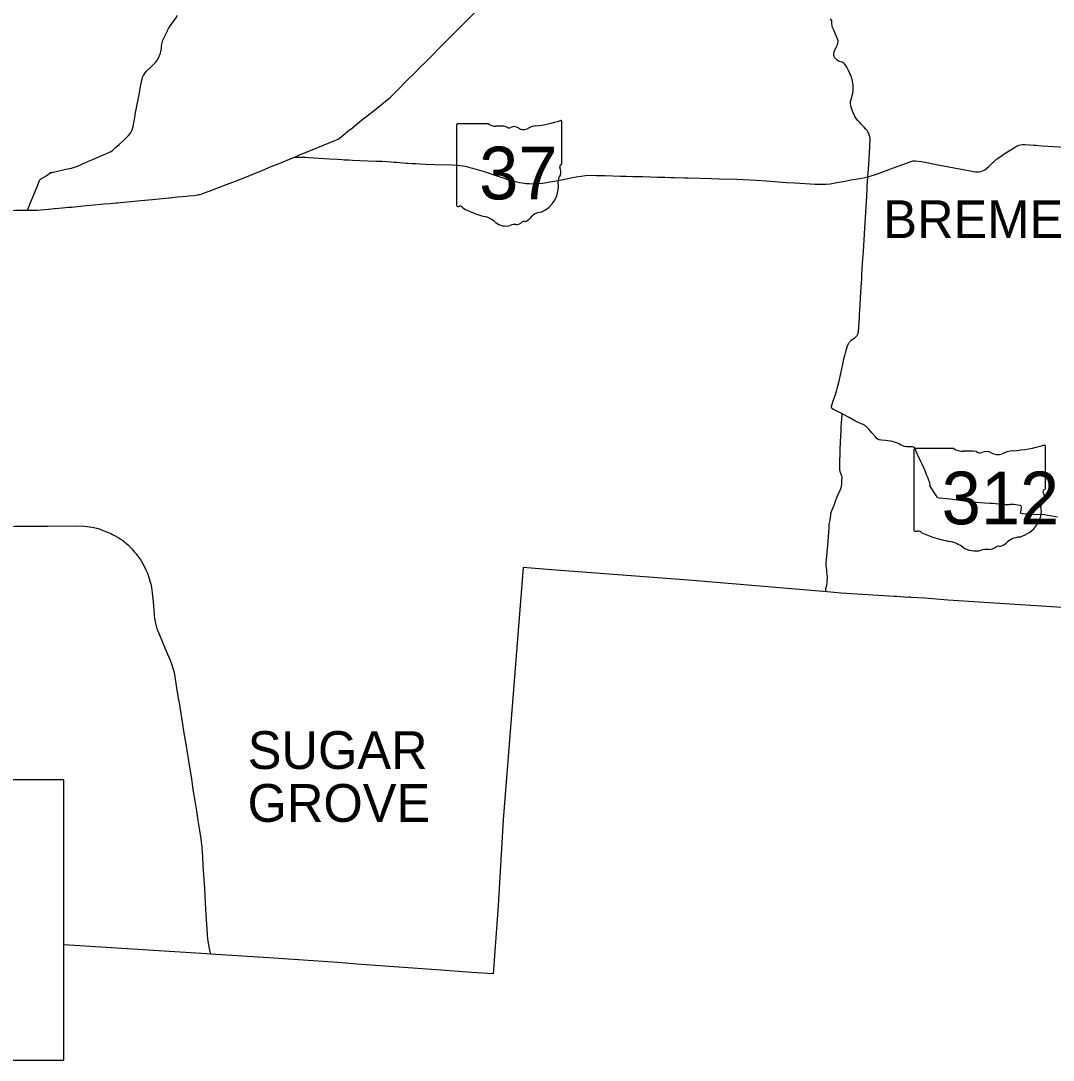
# Model space of a CAD drawing. Extents: x 1761803 to 2441803, y 509895 to 949895.
# Drawn here: x 1944652 to 1999264, y 674149 to 729125 of the extents above; entities that cross this region are included whole.
import ezdxf

# ---------------------------------------------------------------- set-up
doc = ezdxf.new("R2010")
doc.units = 0
for name, color, linetype in [('GM_X_County', 7, 'Continuous'), ('GM_X_County_Road', 7, 'Continuous'), ('GM_X_Minor_Lake', 7, 'Continuous'), ('GM_X_Minor_River_Text', 7, 'Continuous'), ('GM_X_State_Location', 7, 'Continuous'), ('GM_X_Township_Road', 7, 'Continuous')]:
    doc.layers.add(name, color=color, linetype=linetype)

msp = doc.modelspace()

# ---------------------------------------------------------------- linework, layer by layer
at = {"layer": 'GM_X_County'}
msp.add_lwpolyline([(2003838, 697823), (1993696, 698487), (1992480, 698590), (1991739, 698622), (1991698, 698635), (1991651, 698639), (1991604, 698637), (1991520, 698630), (1990991, 698668), (1990886, 698677), (1990848, 698680), (1988049, 698857), (1987315, 698915), (1979977, 699547), (1972731, 700094), (1971220, 700203), (1970169, 686856), (1969898, 682312), (1969644, 678709), (1968500, 678783), (1966870, 678916), (1962433, 679233), (1961416, 679310), (1957764, 679571), (1954688, 679764), (1954474, 679781), (1946931, 680251)], dxfattribs=at)
at = {"layer": 'GM_X_Minor_Lake'}
for points in [[(1952547, 728844), (1952561, 728866), (1952732, 729096), (1952896, 729323), (1952944, 729407)], [(1988967, 723811), (1988936, 723844), (1988860, 723936), (1988795, 724036), (1988744, 724118), (1988661, 724313), (1988629, 724400), (1988580, 724563), (1988556, 724650), (1988548, 724750), (1988549, 724823), (1988559, 724914), (1988588, 725014), (1988636, 725171), (1988666, 725298), (1988689, 725498), (1988680, 725712), (1988650, 725929), (1988613, 726090), (1988592, 726150), (1988523, 726309), (1988443, 726489), (1988354, 726679), (1988298, 726768), (1988227, 726851), (1988189, 726886), (1988153, 726910), (1988107, 726931), (1987948, 726980), (1987888, 727006), (1987838, 727040), (1987764, 727107), (1987721, 727166), (1987681, 727244), (1987665, 727291), (1987654, 727345), (1987655, 727416), (1987671, 727489), (1987695, 727543), (1987721, 727592), (1987784, 727714), (1987847, 727861), (1987871, 727938), (1987885, 728008), (1987882, 728057), (1987872, 728110), (1987856, 728163), (1987752, 728415), (1987656, 728630), (1987594, 728776), (1987570, 728837), (1987563, 728888), (1987562, 728960), (1987560, 729056), (1987546, 729115), (1987490, 729227)], [(1952060, 727518), (1952069, 727572), (1952087, 727683), (1952097, 727777), (1952118, 727890), (1952132, 727955), (1952150, 728030), (1952171, 728103), (1952230, 728243), (1952412, 728595), (1952420, 728612)], [(1952420, 728612), (1952466, 728709), (1952547, 728844)], [(1951471, 726623), (1951599, 726743), (1951771, 726921), (1951825, 726983), (1951878, 727058), (1951908, 727104), (1951938, 727148), (1951994, 727281), (1952042, 727419), (1952060, 727518)], [(1950741, 724341), (1950917, 725220), (1951001, 725740), (1951067, 726059), (1951086, 726123), (1951116, 726193), (1951139, 726239), (1951174, 726292), (1951227, 726373), (1951301, 726456), (1951447, 726601), (1951471, 726623)], [(1946231, 721099), (1946268, 721101), (1946305, 721106), (1946449, 721136), (1947036, 721281), (1947341, 721339), (1947500, 721380), (1947644, 721434), (1947885, 721544), (1948242, 721693), (1948505, 721806), (1948932, 721993), (1949149, 722085), (1949312, 722154), (1949382, 722188), (1949435, 722215), (1949526, 722291), (1949656, 722415), (1949852, 722589), (1950116, 722826), (1950211, 722916), (1950348, 723053), (1950450, 723182), (1950501, 723282), (1950536, 723360), (1950590, 723543), (1950658, 723919), (1950700, 724136)], [(1950700, 724136), (1950726, 724271), (1950741, 724341)], [(1989462, 720880), (1989504, 721533), (1989557, 722463), (1989569, 722608), (1989576, 722756), (1989578, 722831), (1989576, 722908), (1989562, 722987), (1989534, 723090), (1989514, 723144), (1989487, 723207), (1989460, 723255), (1989415, 723322), (1989340, 723419), (1989270, 723496), (1989097, 723664), (1989010, 723764), (1988967, 723811)], [(1990760, 721328), (1991054, 721437), (1991648, 721653), (1991795, 721701), (1991861, 721714), (1991958, 721718), (1992303, 721679), (1992578, 721627), (1993008, 721548), (1993262, 721496), (1993742, 721404), (1994778, 721200), (1995041, 721153), (1995146, 721138), (1995230, 721136), (1995323, 721140), (1995430, 721156), (1995520, 721188), (1995639, 721238), (1995759, 721330), (1995876, 721439), (1996046, 721609), (1996116, 721666), (1996242, 721785), (1996327, 721854), (1996556, 722004), (1996677, 722082), (1996934, 722245), (1997075, 722334), (1997171, 722392), (1997318, 722486), (1997424, 722524), (1997470, 722542), (1997622, 722575), (1997764, 722577), (1998012, 722568), (1998218, 722543), (1998348, 722539), (1998686, 722514), (2000176, 722419)], [(1959143, 721913), (1959166, 721913), (1959219, 721915), (1959273, 721917), (1959320, 721918), (1959374, 721918), (1959438, 721917), (1959494, 721915), (1959531, 721914), (1959567, 721913), (1959579, 721914), (1959584, 721914), (1959597, 721918), (1959608, 721922), (1959610, 721922), (1959643, 721915), (1959692, 721909), (1959700, 721909)], [(1959700, 721909), (1959872, 721898), (1960134, 721882), (1960985, 721828)], [(1960985, 721828), (1961407, 721801), (1961657, 721785), (1961767, 721779)], [(1961767, 721779), (1962012, 721766)], [(1962012, 721766), (1962197, 721757), (1962574, 721743), (1963432, 721709), (1963541, 721705), (1963770, 721694), (1964016, 721679), (1964245, 721662), (1964400, 721650), (1964527, 721640), (1965046, 721601), (1965117, 721597), (1965358, 721582), (1965538, 721572), (1965800, 721561), (1966062, 721550), (1966554, 721533), (1967469, 721504), (1967752, 721491), (1968034, 721451), (1968238, 721413), (1968335, 721391), (1968538, 721339), (1969157, 721146), (1969879, 720909), (1970550, 720691), (1970661, 720661), (1970829, 720619), (1971018, 720577), (1971178, 720552), (1971384, 720526), (1971563, 720514), (1971851, 720510), (1972039, 720516), (1972253, 720538), (1972453, 720570), (1972633, 720601), (1972778, 720631), (1973342, 720733), (1973749, 720813), (1974024, 720864), (1974293, 720910), (1974530, 720944), (1974797, 720957), (1975113, 720950), (1975542, 720934), (1976376, 720911), (1976676, 720901), (1977029, 720897), (1977281, 720891), (1977541, 720881), (1977961, 720877), (1978358, 720861), (1978723, 720851), (1979030, 720836), (1979211, 720832), (1979766, 720822), (1979953, 720812), (1980585, 720802), (1981190, 720784), (1981601, 720764), (1982524, 720748), (1983553, 720692), (1984097, 720657), (1984527, 720624), (1985164, 720576), (1985604, 720547), (1986671, 720487), (1986961, 720482), (1987249, 720489), (1987464, 720504), (1987818, 720564), (1988154, 720630), (1988331, 720667), (1988570, 720706), (1989142, 720806), (1989462, 720880)], [(1989462, 720880), (1989855, 720995), (1990590, 721265), (1990760, 721328)], [(1945012, 719109), (1945176, 719557), (1945375, 720003), (1945527, 720391), (1945608, 720590), (1945644, 720678), (1945646, 720683), (1945661, 720707), (1945697, 720747), (1945745, 720787), (1945862, 720855)], [(1945862, 720855), (1945986, 720927), (1946120, 721014), (1946200, 721075), (1946231, 721099)], [(1989424, 720307), (1989424, 720308), (1989449, 720639), (1989462, 720880)], [(1989223, 716922), (1989259, 717539), (1989300, 718160), (1989399, 719833), (1989422, 720255)], [(1989422, 720255), (1989424, 720307)], [(1989200, 716558), (1989222, 716902), (1989223, 716922)], [(1989148, 715725), (1989182, 716270), (1989200, 716558)], [(1989107, 715048), (1989132, 715451), (1989144, 715666), (1989148, 715725)], [(1989010, 713469), (1989017, 713581), (1989049, 714099), (1989091, 714787), (1989094, 714839)], [(1989094, 714839), (1989100, 714939), (1989107, 715048)], [(1988103, 708327), (1988100, 708332), (1988096, 708338), (1988088, 708344), (1988077, 708352), (1988050, 708367), (1987924, 708433), (1987821, 708484), (1987675, 708553), (1987626, 708577), (1987607, 708589), (1987587, 708605), (1987571, 708620), (1987559, 708637), (1987549, 708654), (1987543, 708667), (1987539, 708680), (1987536, 708692), (1987535, 708707), (1987535, 708718), (1987535, 708732), (1987537, 708746), (1987541, 708762), (1987545, 708777), (1987550, 708795), (1987564, 708843), (1987627, 709030), (1987723, 709309), (1987798, 709543), (1987841, 709684), (1987894, 709874), (1987927, 710001), (1987963, 710161), (1988029, 710466), (1988130, 710964), (1988206, 711317), (1988233, 711429), (1988268, 711556), (1988330, 711760), (1988371, 711885), (1988398, 711962), (1988417, 712008), (1988439, 712053), (1988463, 712096), (1988481, 712124), (1988500, 712151), (1988522, 712176), (1988545, 712200), (1988582, 712232), (1988634, 712272), (1988780, 712379), (1988818, 712410), (1988853, 712442), (1988865, 712455), (1988876, 712466), (1988896, 712492), (1988913, 712519), (1988920, 712534), (1988927, 712548), (1988939, 712579), (1988947, 712610), (1988951, 712626), (1988954, 712642), (1988961, 712690), (1988970, 712788), (1988974, 712838), (1988980, 712935), (1988993, 713171), (1989010, 713469)], [(1987315, 698915), (1987269, 698938), (1987241, 698965), (1987230, 698990), (1987228, 699014), (1987230, 699049), (1987241, 699106), (1987288, 699280), (1987305, 699419), (1987312, 699529), (1987319, 699638), (1987317, 699726), (1987308, 699830), (1987294, 699958), (1987281, 700094), (1987255, 700303), (1987252, 700367), (1987260, 700469), (1987277, 700619), (1987297, 700805), (1987315, 701011), (1987327, 701199), (1987344, 701369), (1987358, 701600), (1987374, 701853), (1987394, 702079), (1987404, 702325), (1987418, 702479), (1987446, 702627), (1987468, 702734), (1987481, 702847), (1987493, 702969), (1987508, 703058), (1987541, 703163), (1987570, 703257), (1987641, 703418), (1987692, 703564), (1987787, 703826), (1987814, 703892), (1987854, 703995), (1987913, 704123), (1987973, 704251), (1988023, 704390), (1988062, 704514), (1988082, 704594), (1988087, 704656), (1988088, 704761), (1988095, 704983), (1988095, 705012), (1988087, 705046), (1988067, 705099), (1988016, 705235), (1987994, 705309), (1987983, 705359), (1987976, 705405), (1987971, 705511), (1987975, 705712), (1987974, 705888), (1987989, 706159), (1987991, 706415), (1988009, 706849), (1988047, 707438), (1988056, 707599), (1988062, 707884), (1988074, 708032), (1988085, 708096), (1988097, 708211), (1988106, 708282), (1988107, 708312), (1988103, 708327)], [(1994786, 703690), (1994579, 703714), (1993932, 703801), (1993655, 703835), (1993255, 703880), (1993148, 703899), (1993071, 704012), (1993000, 704129), (1992882, 704319), (1992806, 704417), (1992763, 704494), (1992748, 704569), (1992738, 704656), (1992712, 704741), (1992684, 704815), (1992641, 704938), (1992584, 705078), (1992484, 705328), (1992408, 705523), (1992317, 705703), (1992247, 705858), (1992085, 706191), (1992022, 706348), (1991989, 706423), (1991937, 706518), (1991898, 706554), (1991870, 706571), (1991829, 706583), (1991748, 706587), (1991524, 706599), (1991403, 706610), (1991340, 706625), (1991255, 706665), (1991178, 706705), (1991112, 706743), (1991029, 706782), (1990873, 706840), (1990749, 706873), (1990669, 706887), (1990512, 706911), (1990399, 706926), (1990172, 706950), (1990063, 706967), (1990034, 706975), (1990005, 706986), (1989970, 707006), (1989938, 707033), (1989857, 707127), (1989668, 707330), (1989502, 707525), (1989408, 707627), (1989354, 707681), (1989320, 707710), (1989287, 707732), (1989241, 707754), (1989117, 707803), (1989026, 707839), (1988940, 707880), (1988775, 707967), (1988475, 708138), (1988139, 708318), (1988120, 708324), (1988103, 708327)], [(1999492, 702879), (1999090, 702945), (1998961, 702965), (1998816, 702988), (1998142, 703016), (1997648, 703046), (1997584, 703059), (1997536, 703085), (1997554, 703158), (1997572, 703241), (1997587, 703396), (1997584, 703428), (1997554, 703465), (1997510, 703488), (1997163, 703541), (1997034, 703543), (1996972, 703537), (1996936, 703522), (1996867, 703519), (1996691, 703530), (1996361, 703557), (1996057, 703587), (1995917, 703597), (1995642, 703616), (1994985, 703667), (1994786, 703690)]]:
    msp.add_lwpolyline(points, dxfattribs=at)
at = {"layer": 'GM_X_Minor_River_Text'}
for points in [[(1959288, 721983), (1959426, 722049), (1959629, 722126), (1960360, 722418), (1960962, 722667), (1961267, 722792), (1961434, 722868), (1961497, 722908), (1961702, 723073), (1962046, 723354), (1962107, 723390), (1962683, 723861), (1963426, 724457), (1963835, 724784), (1964210, 725085), (1964597, 725471), (1965041, 725926), (1965527, 726412), (1965768, 726660), (1966075, 726958), (1967156, 728048), (1967929, 728818), (1968829, 729721)], [(1957462, 721233), (1957899, 721410), (1958225, 721549), (1959043, 721879), (1959143, 721913)], [(1959143, 721913), (1959203, 721942), (1959288, 721983)], [(1954617, 720116), (1955015, 720264), (1956320, 720769), (1957462, 721233)], [(1949696, 719497), (1949750, 719502), (1950997, 719612), (1951617, 719675), (1952481, 719765)], [(1952481, 719765), (1952514, 719769), (1952945, 719819), (1953412, 719856), (1953512, 719865)], [(1953512, 719865), (1953824, 719893), (1953975, 719916), (1954060, 719928), (1954105, 719936), (1954247, 719977), (1954408, 720035), (1954449, 720053), (1954617, 720116)], [(1942106, 719106), (1942521, 719105), (1942902, 719100), (1943608, 719099), (1943814, 719097), (1944373, 719101), (1945012, 719109)], [(1945012, 719109), (1945480, 719116)], [(1945480, 719116), (1945523, 719116), (1945718, 719131), (1946287, 719181), (1946413, 719196)], [(1946413, 719196), (1946469, 719203), (1946858, 719238), (1947168, 719262)], [(1947168, 719262), (1947169, 719262), (1947334, 719276), (1947815, 719317), (1948109, 719348), (1948355, 719374)], [(1948355, 719374), (1949050, 719447), (1949381, 719466), (1949696, 719497)], [(1941335, 702365), (1944315, 702389), (1946070, 702397), (1947536, 702410), (1948024, 702397), (1948432, 702344), (1948757, 702268), (1949011, 702172), (1949181, 702100), (1949323, 702041), (1949409, 702000), (1949496, 701958), (1949546, 701932), (1949837, 701778), (1949933, 701708), (1950044, 701635), (1950129, 701566), (1950206, 701504), (1950341, 701383), (1950483, 701232), (1950518, 701195)], [(1950518, 701195), (1950671, 701027), (1950750, 700926), (1950822, 700835), (1950993, 700592), (1951093, 700432), (1951174, 700286), (1951272, 700088), (1951354, 699917), (1951448, 699629), (1951503, 699438)], [(1951503, 699438), (1951525, 699350), (1951571, 699146), (1951608, 698865), (1951646, 698385)], [(1951646, 698385), (1951686, 697958), (1951710, 697701), (1951733, 697497)], [(1951733, 697497), (1951738, 697453), (1951759, 697339), (1951807, 697115), (1951852, 696973), (1951866, 696936)], [(1951866, 696936), (1951930, 696773), (1951955, 696712), (1952072, 696442), (1952185, 696164), (1952271, 695967)], [(1952271, 695967), (1952416, 695630), (1952555, 695306), (1952645, 695063), (1952685, 694936), (1952729, 694773), (1952777, 694543), (1952818, 694311), (1952896, 693837), (1952998, 693188)], [(1952998, 693188), (1953004, 693153), (1953167, 692156), (1953298, 691344), (1953361, 690963), (1953588, 689542), (1953674, 689030), (1953738, 688614), (1953778, 688369), (1953860, 687866), (1953945, 687337), (1954025, 686829), (1954113, 686293), (1954174, 685854), (1954225, 685394), (1954256, 684914), (1954286, 684464), (1954361, 683214), (1954399, 682469), (1954442, 681832), (1954491, 681073), (1954509, 680786), (1954534, 680570), (1954568, 680332), (1954624, 680052), (1954688, 679764)]]:
    msp.add_lwpolyline(points, dxfattribs=at)
at = {"layer": 'GM_X_State_Location'}
msp.add_lwpolyline([(1917555, 674149), (1946931, 674149), (1946931, 688984), (1917555, 688984)], close=True, dxfattribs=at)
at = {"layer": 'GM_X_Township_Road'}
for p, q in [((1967699, 723609), (1967699, 719382)), ((1969385, 723681), (1967754, 723681)), ((1973268, 721575), (1973268, 723786)), ((1973267, 721576), (1973268, 721575)), ((1994004, 706496), (1991966, 706496)), ((1998858, 704390), (1998858, 706601)), ((1991897, 706424), (1991897, 702197)), ((1998857, 704391), (1998858, 704390))]:
    msp.add_line(p, q, dxfattribs=at)
for centre, radius, start, end in [((1967763, 723618), 64.5, 98.1301, 188.1301), ((1969773, 724172), 626, 231.6195, 271.1119), ((1969980, 721309), 2246, 80.4867, 94.9883), ((1970490, 723640), 181, 219.7921, 297.1024), ((1970755, 723151), 375, 54.4667, 119.1411), ((1972037, 722391), 1188, 97.3462, 120.7689), ((1971284, 729444), 5905, 275.8445, 288.9065), ((1973206, 723795), 62, 351.8621, 97.738), ((1971240, 723821), 452, 233.8562, 294.8282), ((1973253, 721413), 95.9, 107.944, 210.337), ((1972643, 721133), 576, 340.033, 23.6496), ((1973201, 721567), 66.3, 289.6038, 7.7341), ((1973490, 720650), 419, 136.8065, 186.9296), ((1971615, 720369), 1477, 292.3089, 8.9858), ((1967763, 719373), 65.1, 171.9584, 258.3066), ((1967773, 719805), 497, 267.339, 280.6039), ((1967875, 719138), 179, 29.7484, 93.2717), ((1970136, 722936), 4265, 240.4129, 257.1985), ((1968864, 717483), 1334, 47.1842, 75.836), ((1971213, 718973), 477, 282.8732, 323.2771), ((1972238, 718196), 809, 94.4031, 142.5768), ((1970308, 719117), 847, 230.7004, 286.2918), ((1970797, 717656), 696, 85.6951, 111.2099), ((1970859, 718801), 451, 268.777, 315.5493), ((1971267, 718392), 127, 65.7517, 132.6484)]:
    msp.add_arc(centre, radius, start, end, dxfattribs=at)
for centre, major_axis, start_param, end_param in [((1991977, 706433), (80.6, 0), 1.712693, 3.28349), ((1994490, 706987), (782, 0), 4.042523, 4.731795), ((1996379, 712258), (7382, 0), 4.814394, 5.042369), ((1998781, 706610), (77.5, 0), 6.141152, 7.989035), ((1994749, 704123), (2808, 0), 1.404758, 1.657858), ((1995387, 706454), (226, 0), 3.836095, 5.185415), ((1995718, 705966), (469, 0), 0.950623, 2.079405), ((1996323, 706636), (564, 0), 4.081561, 5.145723), ((1997320, 705205), (1485, 0), 1.699011, 2.107814), ((1998840, 704228), (120, 0), 1.883978, 3.671073), ((1998775, 704382), (82.9, 0), 5.05454, 6.418171), ((1999136, 703465), (524, 0), 2.387724, 3.262537), ((1998077, 703948), (720, 0), 5.934695, 6.695948), ((1996792, 703184), (1846, 0), 5.101752, 6.440018), ((1991978, 702188), (81.4, 0), 3.00124, 4.508301), ((1991990, 702620), (621, 0), 4.665946, 4.897461), ((1992117, 701953), (224, 0), 0.519207, 1.627899), ((1994944, 705751), (5331, 0), 4.195997, 4.488961), ((1993354, 700298), (1668, 0), 0.823519, 1.323587), ((1996289, 701787), (597, 0), 4.937069, 5.64225), ((1997571, 701010), (1011, 0), 1.647645, 2.488434), ((1995158, 701932), (1058, 0), 4.026481, 4.996735), ((1995770, 700471), (870, 0), 1.495662, 1.94098), ((1995847, 701616), (564, 0), 4.691044, 5.507374), ((1996357, 701206), (159, 0), 1.147584, 2.315152)]:
    msp.add_ellipse(centre, major_axis=major_axis, ratio=0.8, start_param=start_param, end_param=end_param, dxfattribs=at)

# ---------------------------------------------------------------- texts
at = {"layer": 'GM_X_County_Road'}
for s, p in [('BREMEN', (1990276, 717630)), ('SUGAR', (1956658, 689552)), ('GROVE', (1956649, 686756))]:
    msp.add_text(s, height=2000, rotation=0, dxfattribs=at).set_placement(p)
at = {"layer": 'GM_X_Township_Road'}
for s, p in [('37', (1968900, 719680)), ('312', (1993365, 702495))]:
    msp.add_text(s, height=2784.4, dxfattribs=at).set_placement(p)

doc.saveas('drawing.dxf')
